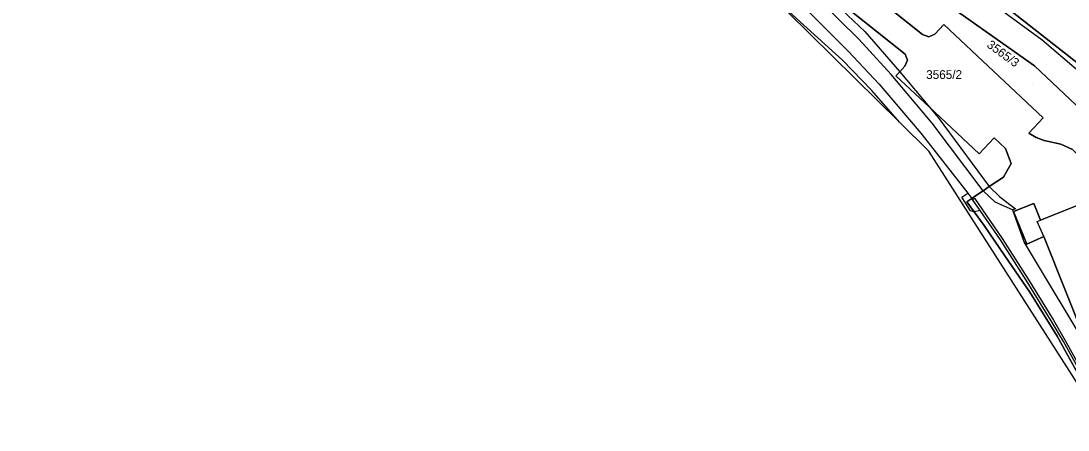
# Model space of a CAD drawing. Extents: x -262657 to -261595, y -1238015 to -1237156.
# Drawn here: x -262269.2 to -262030.6, y -1237748.7 to -1237655.5 of the extents above; entities that cross this region are included whole.
import ezdxf

# ---------------------------------------------------------------- set-up
doc = ezdxf.new("R2010")
doc.units = 0
for name, color, linetype in [('body_kn', 7, 'Continuous'), ('kladpar_druhypozemkov', 7, 'Continuous'), ('kladpar_hranice', 7, 'Continuous'), ('kladpar_parcelnecisla', 7, 'Continuous'), ('kladpar_plochy', 7, 'Continuous'), ('zappar_hrandruhpozemk', 7, 'Continuous')]:
    doc.layers.add(name, color=color, linetype=linetype)

msp = doc.modelspace()

# ---------------------------------------------------------------- linework, layer by layer
at = {"layer": 'body_kn'}
for p, q in [((-262091.63, -1237655.77), (-262091.63, -1237655.77)), ((-262058.88, -1237656.36), (-262058.88, -1237656.36)), ((-262078.25, -1237659.65), (-262078.25, -1237659.65)), ((-262076.95, -1237657.92), (-262076.95, -1237657.92)), ((-262063.76, -1237658.64), (-262063.76, -1237658.64)), ((-262062.32, -1237659.18), (-262062.32, -1237659.18)), ((-262060.93, -1237658.55), (-262060.93, -1237658.55)), ((-262036.51, -1237659.88), (-262036.51, -1237659.88)), ((-262080.73, -1237662.42), (-262080.73, -1237662.42)), ((-262082.03, -1237664.5), (-262082.03, -1237664.5)), ((-262067.75, -1237663.13), (-262067.75, -1237663.13)), ((-262067.23, -1237664.49), (-262067.23, -1237664.49)), ((-262068.97, -1237667.13), (-262068.97, -1237667.13)), ((-262068.97, -1237667.13), (-262068.97, -1237667.13)), ((-262067.77, -1237665.85), (-262067.77, -1237665.85)), ((-262038.27, -1237665.72), (-262038.27, -1237665.72)), ((-262070.91, -1237667.76), (-262070.91, -1237667.76)), ((-262069.82, -1237668.04), (-262069.82, -1237668.04)), ((-262075.34, -1237671.34), (-262075.34, -1237671.34)), ((-262073.66, -1237669.94), (-262073.66, -1237669.94)), ((-262062.21, -1237675.17), (-262062.21, -1237675.17)), ((-262062.21, -1237675.17), (-262062.21, -1237675.17)), ((-262069, -1237678.62), (-262069, -1237678.62)), ((-262069, -1237678.62), (-262069, -1237678.62)), ((-262061.59, -1237678.81), (-262061.59, -1237678.81)), ((-262060.22, -1237677.54), (-262060.22, -1237677.54)), ((-262036.26, -1237677.56), (-262036.26, -1237677.56)), ((-262064.15, -1237681.09), (-262064.15, -1237681.09)), ((-262039.57, -1237681.1), (-262039.57, -1237681.1)), ((-262047.43, -1237682.17), (-262047.43, -1237682.17)), ((-262037.87, -1237682.07), (-262037.87, -1237682.07)), ((-262036.04, -1237682.77), (-262036.04, -1237682.77)), ((-262032.25, -1237683.58), (-262032.25, -1237683.58)), ((-262062.32, -1237685.22), (-262062.32, -1237685.22)), ((-262050.85, -1237685.82), (-262050.85, -1237685.82)), ((-262044.86, -1237684.58), (-262044.86, -1237684.58)), ((-262043.54, -1237687.96), (-262043.54, -1237687.96)), ((-262045.35, -1237691.11), (-262045.35, -1237691.11)), ((-262048.56, -1237693.23), (-262048.56, -1237693.23)), ((-262048.56, -1237693.23), (-262048.56, -1237693.23)), ((-262048.55, -1237693.25), (-262048.55, -1237693.25)), ((-262048.38, -1237693.11), (-262048.38, -1237693.11)), ((-262054.83, -1237695.68), (-262054.83, -1237695.68)), ((-262053.42, -1237694.75), (-262053.42, -1237694.75)), ((-262052.53, -1237695.95), (-262052.53, -1237695.95)), ((-262052.14, -1237695.68), (-262052.14, -1237695.68)), ((-262051.96, -1237695.91), (-262051.96, -1237695.91)), ((-262049.97, -1237694.2), (-262049.97, -1237694.2)), ((-262049.97, -1237694.2), (-262049.97, -1237694.2)), ((-262046.14, -1237695.58), (-262046.14, -1237695.58)), ((-262053.64, -1237696.71), (-262053.64, -1237696.71)), ((-262052.36, -1237696.19), (-262052.36, -1237696.19)), ((-262047.24, -1237696.78), (-262047.24, -1237696.78)), ((-262042.61, -1237698.28), (-262042.61, -1237698.28)), ((-262038.4, -1237697.11), (-262038.4, -1237697.11)), ((-262052.83, -1237698.75), (-262052.83, -1237698.75)), ((-262051.99, -1237698.98), (-262051.99, -1237698.98)), ((-262051.99, -1237698.98), (-262051.99, -1237698.98)), ((-262051.94, -1237698.99), (-262051.94, -1237698.99)), ((-262050.63, -1237698.69), (-262050.63, -1237698.69)), ((-262043.28, -1237698.52), (-262043.28, -1237698.52)), ((-262043.28, -1237698.52), (-262043.28, -1237698.52)), ((-262043.06, -1237698.94), (-262043.06, -1237698.94)), ((-262049.7, -1237702.13), (-262049.7, -1237702.13)), ((-262037.61, -1237701.23), (-262037.61, -1237701.23)), ((-262036.89, -1237700.92), (-262036.89, -1237700.92)), ((-262046.03, -1237705.34), (-262046.03, -1237705.34)), ((-262045.61, -1237705.09), (-262045.61, -1237705.09)), ((-262036.16, -1237704.61), (-262036.16, -1237704.61)), ((-262036.16, -1237704.61), (-262036.16, -1237704.61)), ((-262040.59, -1237705.95), (-262040.59, -1237705.95)), ((-262040.03, -1237706.38), (-262040.03, -1237706.38)), ((-262040.03, -1237706.38), (-262040.03, -1237706.38)), ((-262044.98, -1237709), (-262044.98, -1237709)), ((-262040.13, -1237714.57), (-262040.13, -1237714.57)), ((-262039.69, -1237714.35), (-262039.69, -1237714.35)), ((-262039.35, -1237717.29), (-262039.35, -1237717.29)), ((-262034.42, -1237723.83), (-262034.42, -1237723.83)), ((-262033.96, -1237723.65), (-262033.96, -1237723.65)), ((-262033.11, -1237727.33), (-262033.11, -1237727.33)), ((-262031.63, -1237728.56), (-262031.63, -1237728.56)), ((-262031.24, -1237728.32), (-262031.24, -1237728.32)), ((-262031.04, -1237731.01), (-262031.04, -1237731.01))]:
    msp.add_line(p, q, dxfattribs=at)
at = {"layer": 'kladpar_druhypozemkov'}
for p, q in [((-262057.79, -1237666.15), (-262057.79, -1237666.15)), ((-262038.66, -1237669.75), (-262038.66, -1237669.75))]:
    msp.add_line(p, q, dxfattribs=at)
at = {"layer": 'kladpar_hranice'}
for points in [[(-262021.16, -1237749.53), (-262023.07, -1237746.54), (-262062.32, -1237685.22), (-262069, -1237678.62), (-262099.55, -1237648.46), (-262139.84, -1237618.74), (-262199.91, -1237589.44), (-262214.16, -1237582.49), (-262218.71, -1237580.27), (-262317.63, -1237552.02)], [(-261997.77, -1237753.43), (-262005, -1237725.87), (-262006.22, -1237721.2), (-262016.37, -1237694.15), (-262017.13, -1237692.91), (-262019.2, -1237689.5), (-262027.48, -1237675.91), (-262038.27, -1237665.72), (-262070.96, -1237642.62), (-262072.51, -1237641.68), (-262084.62, -1237634.29), (-262143.5, -1237598.35)], [(-262084.62, -1237634.29), (-262072.51, -1237641.68), (-262074.03, -1237644.17), (-262077.03, -1237645.36), (-262076.36, -1237648.52), (-262063.76, -1237658.64), (-262062.32, -1237659.18), (-262060.93, -1237658.55), (-262058.88, -1237656.36), (-262036.26, -1237677.56), (-262039.57, -1237681.1), (-262037.87, -1237682.07), (-262036.04, -1237682.77), (-262032.25, -1237683.58), (-262029.57, -1237684.79)], [(-262072.51, -1237641.68), (-262070.96, -1237642.62), (-262038.27, -1237665.72), (-262027.48, -1237675.91), (-262019.2, -1237689.5), (-262023.86, -1237691.4), (-262024.3, -1237691.58), (-262027.5, -1237686.89), (-262029.57, -1237684.79), (-262032.25, -1237683.58), (-262036.04, -1237682.77), (-262037.87, -1237682.07), (-262039.57, -1237681.1), (-262036.26, -1237677.56), (-262058.88, -1237656.36), (-262060.93, -1237658.55), (-262062.32, -1237659.18), (-262063.76, -1237658.64), (-262076.36, -1237648.52), (-262077.03, -1237645.36), (-262074.03, -1237644.17), (-262072.51, -1237641.68)], [(-262021.27, -1237670.74), (-262043.99, -1237652.9), (-262035.56, -1237643.88), (-262029.33, -1237644.59), (-262028.37, -1237652.4), (-262025.77, -1237652.1), (-262025.4, -1237655.31), (-262021, -1237654.79), (-262018.53, -1237668.84), (-262021.27, -1237670.74)], [(-262047.43, -1237650.25), (-262043.99, -1237652.9), (-262021.27, -1237670.74), (-262019.03, -1237673.86), (-262018.72, -1237674.53), (-262011.89, -1237684.04), (-262010.26, -1237687.05), (-262006.42, -1237695.36), (-262000.71, -1237709.77), (-261996.63, -1237723.32)], [(-262028.41, -1237735.79), (-262031.04, -1237731.01), (-262033.11, -1237727.33), (-262039.35, -1237717.29), (-262044.98, -1237709), (-262049.7, -1237702.13), (-262051.99, -1237698.98), (-262053.64, -1237696.71), (-262052.53, -1237695.95), (-262052.14, -1237695.68), (-262049.97, -1237694.2), (-262048.56, -1237693.23), (-262048.38, -1237693.11), (-262045.35, -1237691.11), (-262043.54, -1237687.96), (-262044.86, -1237684.58), (-262047.43, -1237682.17), (-262050.85, -1237685.82), (-262062.21, -1237675.17), (-262069.82, -1237668.04), (-262068.97, -1237667.13), (-262067.77, -1237665.85), (-262067.23, -1237664.49), (-262067.75, -1237663.13), (-262080.3, -1237653.05)], [(-262080.3, -1237653.05), (-262067.75, -1237663.13), (-262067.23, -1237664.49), (-262067.77, -1237665.85), (-262068.97, -1237667.13), (-262069.82, -1237668.04), (-262062.21, -1237675.17), (-262050.85, -1237685.82), (-262047.43, -1237682.17), (-262044.86, -1237684.58), (-262043.54, -1237687.96), (-262045.35, -1237691.11), (-262048.38, -1237693.11), (-262048.56, -1237693.23), (-262049.97, -1237694.2), (-262052.14, -1237695.68), (-262052.53, -1237695.95), (-262053.64, -1237696.71), (-262051.99, -1237698.98), (-262049.7, -1237702.13), (-262044.98, -1237709), (-262039.35, -1237717.29), (-262033.11, -1237727.33), (-262031.04, -1237731.01), (-262028.41, -1237735.79)], [(-262040.03, -1237706.38), (-262043.06, -1237698.94), (-262038.4, -1237697.11), (-262036.89, -1237700.92), (-262025.86, -1237696.48), (-262021.71, -1237694.78), (-262020.92, -1237694.46), (-262009.76, -1237722.32), (-262014.59, -1237724.16), (-262026.4, -1237728.97), (-262036.16, -1237704.61), (-262040.03, -1237706.38)], [(-262025.86, -1237696.48), (-262036.89, -1237700.92), (-262038.4, -1237697.11), (-262043.06, -1237698.94), (-262040.03, -1237706.38), (-262036.16, -1237704.61), (-262026.4, -1237728.97)]]:
    msp.add_lwpolyline(points, dxfattribs=at)
at = {"layer": 'kladpar_plochy'}
for points in [[(-262021.16, -1237749.53), (-262023.07, -1237746.54), (-262062.32, -1237685.22), (-262069, -1237678.62), (-262099.55, -1237648.46), (-262139.84, -1237618.74), (-262199.91, -1237589.44), (-262214.16, -1237582.49), (-262218.71, -1237580.27), (-262317.63, -1237552.02)], [(-262027.48, -1237675.91), (-262038.27, -1237665.72), (-262070.96, -1237642.62), (-262072.51, -1237641.68), (-262084.62, -1237634.29), (-262143.5, -1237598.35), (-262144.39, -1237597.16), (-262143.52, -1237592.34), (-262163.92, -1237579.25), (-262156.89, -1237581.09), (-262151.67, -1237583.75), (-262141.98, -1237588.67), (-262129.36, -1237595.54), (-262088.7, -1237629.36), (-262054.48, -1237646.68), (-262047.43, -1237650.25), (-262043.99, -1237652.9), (-262021.27, -1237670.74)], [(-262076.36, -1237648.52), (-262063.76, -1237658.64), (-262062.32, -1237659.18), (-262060.93, -1237658.55), (-262058.88, -1237656.36), (-262036.26, -1237677.56), (-262039.57, -1237681.1), (-262037.87, -1237682.07), (-262036.04, -1237682.77), (-262032.25, -1237683.58), (-262029.57, -1237684.79)], [(-262028.41, -1237735.79), (-262031.04, -1237731.01), (-262033.11, -1237727.33), (-262039.35, -1237717.29), (-262044.98, -1237709), (-262049.7, -1237702.13), (-262051.99, -1237698.98), (-262053.64, -1237696.71), (-262052.53, -1237695.95), (-262052.14, -1237695.68), (-262049.97, -1237694.2), (-262048.56, -1237693.23), (-262048.38, -1237693.11), (-262045.35, -1237691.11), (-262043.54, -1237687.96), (-262044.86, -1237684.58), (-262047.43, -1237682.17), (-262050.85, -1237685.82), (-262062.21, -1237675.17), (-262069.82, -1237668.04), (-262068.97, -1237667.13), (-262067.77, -1237665.85), (-262067.23, -1237664.49), (-262067.75, -1237663.13), (-262080.3, -1237653.05)], [(-262080.3, -1237653.05), (-262067.75, -1237663.13), (-262067.23, -1237664.49), (-262067.77, -1237665.85), (-262068.97, -1237667.13), (-262069.82, -1237668.04), (-262062.21, -1237675.17), (-262050.85, -1237685.82), (-262047.43, -1237682.17), (-262044.86, -1237684.58), (-262043.54, -1237687.96), (-262045.35, -1237691.11), (-262048.38, -1237693.11), (-262048.56, -1237693.23), (-262049.97, -1237694.2), (-262052.14, -1237695.68), (-262052.53, -1237695.95), (-262053.64, -1237696.71), (-262051.99, -1237698.98), (-262049.7, -1237702.13), (-262044.98, -1237709), (-262039.35, -1237717.29), (-262033.11, -1237727.33), (-262031.04, -1237731.01), (-262028.41, -1237735.79)], [(-262025.86, -1237696.48), (-262036.89, -1237700.92), (-262038.4, -1237697.11), (-262043.06, -1237698.94), (-262040.03, -1237706.38), (-262036.16, -1237704.61), (-262026.4, -1237728.97)]]:
    msp.add_lwpolyline(points, dxfattribs=at)
for points in [[(-262072.51, -1237641.68), (-262070.96, -1237642.62), (-262038.27, -1237665.72), (-262027.48, -1237675.91), (-262019.2, -1237689.5), (-262023.86, -1237691.4), (-262024.3, -1237691.58), (-262027.5, -1237686.89), (-262029.57, -1237684.79), (-262032.25, -1237683.58), (-262036.04, -1237682.77), (-262037.87, -1237682.07), (-262039.57, -1237681.1), (-262036.26, -1237677.56), (-262058.88, -1237656.36), (-262060.93, -1237658.55), (-262062.32, -1237659.18), (-262063.76, -1237658.64), (-262076.36, -1237648.52), (-262077.03, -1237645.36), (-262074.03, -1237644.17)], [(-262021.27, -1237670.74), (-262043.99, -1237652.9), (-262035.56, -1237643.88), (-262029.33, -1237644.59), (-262028.37, -1237652.4), (-262025.77, -1237652.1), (-262025.4, -1237655.31), (-262021, -1237654.79), (-262018.53, -1237668.84)], [(-262040.03, -1237706.38), (-262043.06, -1237698.94), (-262038.4, -1237697.11), (-262036.89, -1237700.92), (-262025.86, -1237696.48), (-262021.71, -1237694.78), (-262020.92, -1237694.46), (-262009.76, -1237722.32), (-262014.59, -1237724.16), (-262026.4, -1237728.97), (-262036.16, -1237704.61)]]:
    msp.add_lwpolyline(points, close=True, dxfattribs=at)
at = {"layer": 'zappar_hrandruhpozemk'}
for p, q in [((-262075.34, -1237671.34), (-262082.03, -1237664.5)), ((-262068.97, -1237667.13), (-262062.21, -1237675.17)), ((-262069, -1237678.62), (-262075.34, -1237671.34)), ((-262062.21, -1237675.17), (-262060.22, -1237677.54)), ((-262049.97, -1237694.2), (-262061.59, -1237678.81)), ((-262060.22, -1237677.54), (-262048.56, -1237693.23)), ((-262054.83, -1237695.68), (-262053.42, -1237694.75)), ((-262052.83, -1237698.75), (-262054.83, -1237695.68)), ((-262052.36, -1237696.19), (-262052.53, -1237695.95)), ((-262046.14, -1237695.58), (-262042.61, -1237698.28)), ((-262050.63, -1237698.69), (-262052.36, -1237696.19)), ((-262051.99, -1237698.98), (-262052.83, -1237698.75)), ((-262043.28, -1237698.52), (-262040.59, -1237705.95)), ((-262037.61, -1237701.23), (-262036.89, -1237700.92)), ((-262036.16, -1237704.61), (-262037.61, -1237701.23)), ((-262040.59, -1237705.95), (-262024.14, -1237733.48)), ((-262034.42, -1237723.83), (-262040.13, -1237714.57)), ((-262033.96, -1237723.65), (-262031.24, -1237728.32))]:
    msp.add_line(p, q, dxfattribs=at)
for points in [[(-262148.99, -1237604.09), (-262133.73, -1237612.6), (-262120.28, -1237622.11), (-262107.92, -1237631.76), (-262096.43, -1237640.57), (-262085.96, -1237649.35), (-262076.95, -1237657.92), (-262068.97, -1237667.13)], [(-262061.59, -1237678.81), (-262070.91, -1237667.76), (-262078.25, -1237659.65), (-262087.3, -1237650.75), (-262097.5, -1237642.48), (-262109.49, -1237633.25), (-262121.22, -1237623.94), (-262134.92, -1237614.36), (-262149.67, -1237606.32)], [(-262151.15, -1237609.68), (-262137.39, -1237617.36), (-262123.52, -1237627.09), (-262111.82, -1237635.85), (-262097.99, -1237646.24), (-262089.69, -1237653.47), (-262080.73, -1237662.42), (-262073.66, -1237669.94), (-262064.15, -1237681.09), (-262053.42, -1237694.75), (-262052.53, -1237695.95)], [(-262022.49, -1237671.93), (-262036.51, -1237659.88), (-262054.48, -1237646.68)], [(-262082.03, -1237664.5), (-262091.63, -1237655.77), (-262099.55, -1237648.46)], [(-262048.56, -1237693.23), (-262048.55, -1237693.25), (-262046.14, -1237695.58)], [(-262052.36, -1237696.19), (-262051.96, -1237695.91), (-262045.61, -1237705.09), (-262039.69, -1237714.35), (-262033.96, -1237723.65)], [(-262042.61, -1237698.28), (-262043.28, -1237698.52), (-262047.24, -1237696.78), (-262049.97, -1237694.2)], [(-262050.63, -1237698.69), (-262051.94, -1237698.99), (-262051.99, -1237698.98)], [(-262040.13, -1237714.57), (-262046.03, -1237705.34), (-262050.63, -1237698.69)], [(-262027.86, -1237735.49), (-262029.01, -1237733.3), (-262031.63, -1237728.56), (-262034.42, -1237723.83)], [(-262031.24, -1237728.32), (-262028.6, -1237733.08), (-262027.46, -1237735.27)]]:
    msp.add_lwpolyline(points, dxfattribs=at)

# ---------------------------------------------------------------- texts
at = {"layer": 'kladpar_parcelnecisla'}
msp.add_text('3565/3', height=2, rotation=324, dxfattribs=at).set_placement((-262049.28, -1237661.36))
msp.add_text('3565/2', height=2, dxfattribs=at).set_placement((-262062.94, -1237668.75))

doc.saveas('drawing.dxf')
